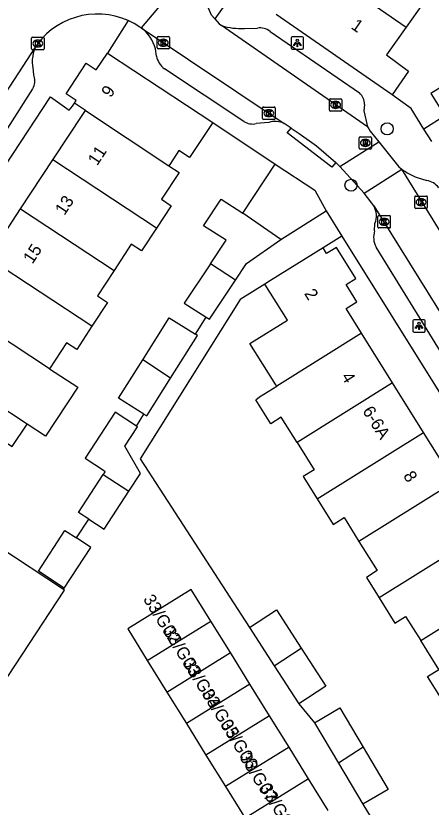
# Model space of a CAD drawing. Extents: x 159280 to 160375, y 384531 to 385872.
# Drawn here: x 159862 to 159895.6, y 385034.5 to 385098.5 of the extents above; entities that cross this region are included whole.
import ezdxf

# ---------------------------------------------------------------- set-up
doc = ezdxf.new("R2010")
doc.units = 0
for name, color, linetype in [('IMGEO_Boom', 7, 'Continuous'), ('IMGEO_Kolk', 7, 'Continuous'), ('IMGEO_Lichtpunt', 7, 'Continuous'), ('IMGEO_Muur', 7, 'Continuous'), ('IMGEO_Pand', 7, 'Continuous'), ('IMGEO_Pand_nummerreeks', 7, 'Continuous'), ('IMGEO_Rijbaan_lokaal_open', 7, 'Continuous'), ('IMGEO_Rioolput', 7, 'Continuous'), ('IMGEO_Voetpad_open', 7, 'Continuous')]:
    doc.layers.add(name, color=color, linetype=linetype)

msp = doc.modelspace()

# ---------------------------------------------------------------- linework, layer by layer
at = {"layer": 'IMGEO_Boom'}
for centre in [(159892.021, 385089.387), (159889.1, 385084.829)]:
    msp.add_circle(centre, 0.489, dxfattribs=at)
at = {"layer": 'IMGEO_Kolk'}
for p, q in [((159863.267, 385095.867), (159863.267, 385096.719)), ((159863.342, 385096.793), (159864.194, 385096.793)), ((159863.755, 385096.573), (159863.78, 385096.573)), ((159864.268, 385096.719), (159864.268, 385095.867)), ((159873.413, 385095.929), (159873.413, 385096.781)), ((159873.488, 385096.855), (159874.34, 385096.855)), ((159873.901, 385096.635), (159873.926, 385096.635)), ((159874.414, 385096.781), (159874.414, 385095.929)), ((159864.194, 385095.793), (159863.342, 385095.793)), ((159863.778, 385096.013), (159863.753, 385096.013)), ((159874.34, 385095.855), (159873.488, 385095.855)), ((159873.924, 385096.075), (159873.899, 385096.075)), ((159887.348, 385090.898), (159887.348, 385091.75)), ((159887.423, 385091.824), (159888.275, 385091.824)), ((159887.836, 385091.604), (159887.861, 385091.604)), ((159888.349, 385091.75), (159888.349, 385090.898)), ((159881.952, 385090.231), (159881.952, 385091.083)), ((159882.027, 385091.157), (159882.879, 385091.157)), ((159882.44, 385090.937), (159882.465, 385090.937)), ((159882.953, 385091.083), (159882.953, 385090.231)), ((159888.275, 385090.824), (159887.423, 385090.824)), ((159887.859, 385091.044), (159887.834, 385091.044)), ((159882.879, 385090.157), (159882.027, 385090.157)), ((159882.463, 385090.377), (159882.438, 385090.377)), ((159894.267, 385083.031), (159894.267, 385083.883)), ((159894.342, 385083.957), (159895.194, 385083.957)), ((159894.755, 385083.737), (159894.78, 385083.737)), ((159895.268, 385083.883), (159895.268, 385083.031)), ((159895.194, 385082.957), (159894.342, 385082.957)), ((159894.778, 385083.177), (159894.753, 385083.177)), ((159891.278, 385081.448), (159891.278, 385082.3)), ((159891.353, 385082.374), (159892.205, 385082.374)), ((159892.279, 385082.3), (159892.279, 385081.448)), ((159891.766, 385082.154), (159891.791, 385082.154)), ((159892.205, 385081.374), (159891.353, 385081.374)), ((159891.789, 385081.594), (159891.764, 385081.594))]:
    msp.add_line(p, q, dxfattribs=at)
for points in [[(159863.267, 385095.867), (159863.267, 385096.719)], [(159863.342, 385096.793), (159864.194, 385096.793)], [(159863.588, 385096.493), (159863.711, 385096.493), (159863.711, 385096.342), (159863.841, 385096.493), (159864.005, 385096.493), (159863.859, 385096.342), (159864.012, 385096.093), (159863.86, 385096.093), (159863.775, 385096.257), (159863.711, 385096.19), (159863.711, 385096.093), (159863.588, 385096.093), (159863.588, 385096.493)], [(159864.268, 385096.719), (159864.268, 385095.867)], [(159873.413, 385095.929), (159873.413, 385096.781)], [(159873.488, 385096.855), (159874.34, 385096.855)], [(159873.734, 385096.555), (159873.857, 385096.555), (159873.857, 385096.404), (159873.987, 385096.555), (159874.151, 385096.555), (159874.005, 385096.404), (159874.158, 385096.155), (159874.006, 385096.155), (159873.921, 385096.319), (159873.857, 385096.252), (159873.857, 385096.155), (159873.734, 385096.155), (159873.734, 385096.555)], [(159874.414, 385096.781), (159874.414, 385095.929)], [(159864.194, 385095.793), (159863.342, 385095.793)], [(159874.34, 385095.855), (159873.488, 385095.855)], [(159887.348, 385090.898), (159887.348, 385091.75)], [(159887.423, 385091.824), (159888.275, 385091.824)], [(159887.669, 385091.524), (159887.792, 385091.524), (159887.792, 385091.373), (159887.922, 385091.524), (159888.086, 385091.524), (159887.94, 385091.373), (159888.093, 385091.124), (159887.941, 385091.124), (159887.856, 385091.288), (159887.792, 385091.221), (159887.792, 385091.124), (159887.669, 385091.124), (159887.669, 385091.524)], [(159888.349, 385091.75), (159888.349, 385090.898)], [(159881.952, 385090.231), (159881.952, 385091.083)], [(159882.027, 385091.157), (159882.879, 385091.157)], [(159882.273, 385090.857), (159882.396, 385090.857), (159882.396, 385090.706), (159882.526, 385090.857), (159882.69, 385090.857), (159882.544, 385090.706), (159882.697, 385090.457), (159882.545, 385090.457), (159882.46, 385090.621), (159882.396, 385090.554), (159882.396, 385090.457), (159882.273, 385090.457), (159882.273, 385090.857)], [(159882.953, 385091.083), (159882.953, 385090.231)], [(159888.275, 385090.824), (159887.423, 385090.824)], [(159882.879, 385090.157), (159882.027, 385090.157)], [(159894.267, 385083.031), (159894.267, 385083.883)], [(159894.342, 385083.957), (159895.194, 385083.957)], [(159894.588, 385083.657), (159894.711, 385083.657), (159894.711, 385083.506), (159894.841, 385083.657), (159895.005, 385083.657), (159894.859, 385083.506), (159895.012, 385083.257), (159894.86, 385083.257), (159894.775, 385083.421), (159894.711, 385083.354), (159894.711, 385083.257), (159894.588, 385083.257), (159894.588, 385083.657)], [(159895.268, 385083.883), (159895.268, 385083.031)], [(159895.194, 385082.957), (159894.342, 385082.957)], [(159891.278, 385081.448), (159891.278, 385082.3)], [(159891.353, 385082.374), (159892.205, 385082.374)], [(159892.279, 385082.3), (159892.279, 385081.448)], [(159891.599, 385082.074), (159891.722, 385082.074), (159891.722, 385081.923), (159891.852, 385082.074), (159892.016, 385082.074), (159891.87, 385081.923), (159892.023, 385081.674), (159891.871, 385081.674), (159891.786, 385081.838), (159891.722, 385081.771), (159891.722, 385081.674), (159891.599, 385081.674), (159891.599, 385082.074)], [(159892.205, 385081.374), (159891.353, 385081.374)]]:
    msp.add_lwpolyline(points, dxfattribs=at)
for centre, start, end in [((159863.344, 385096.717), 91.55205, 178.44795), ((159863.344, 385096.717), 91.55205, 178.44795), ((159864.192, 385096.717), 1.55205, 88.44795), ((159864.192, 385096.717), 1.55205, 88.44795), ((159873.49, 385096.779), 91.55205, 178.44795), ((159873.49, 385096.779), 91.55205, 178.44795), ((159874.338, 385096.779), 1.55205, 88.44795), ((159874.338, 385096.779), 1.55205, 88.44795), ((159863.344, 385095.869), 181.55205, 268.44795), ((159863.344, 385095.869), 181.55205, 268.44795), ((159864.192, 385095.869), 271.55205, 358.44795), ((159864.192, 385095.869), 271.55205, 358.44795), ((159873.49, 385095.931), 181.55205, 268.44795), ((159873.49, 385095.931), 181.55205, 268.44795), ((159874.338, 385095.931), 271.55205, 358.44795), ((159874.338, 385095.931), 271.55205, 358.44795), ((159887.425, 385091.748), 91.55205, 178.44795), ((159887.425, 385091.748), 91.55205, 178.44795), ((159888.273, 385091.748), 1.55205, 88.44795), ((159888.273, 385091.748), 1.55205, 88.44795), ((159882.029, 385091.081), 91.55205, 178.44795), ((159882.029, 385091.081), 91.55205, 178.44795), ((159882.877, 385091.081), 1.55205, 88.44795), ((159882.877, 385091.081), 1.55205, 88.44795), ((159887.425, 385090.9), 181.55205, 268.44795), ((159887.425, 385090.9), 181.55205, 268.44795), ((159888.273, 385090.9), 271.55205, 358.44795), ((159888.273, 385090.9), 271.55205, 358.44795), ((159882.029, 385090.233), 181.55205, 268.44795), ((159882.029, 385090.233), 181.55205, 268.44795), ((159882.877, 385090.233), 271.55205, 358.44795), ((159882.877, 385090.233), 271.55205, 358.44795), ((159894.344, 385083.881), 91.55205, 178.44795), ((159894.344, 385083.881), 91.55205, 178.44795), ((159895.192, 385083.881), 1.55205, 88.44795), ((159895.192, 385083.881), 1.55205, 88.44795), ((159894.344, 385083.033), 181.55205, 268.44795), ((159894.344, 385083.033), 181.55205, 268.44795), ((159895.192, 385083.033), 271.55205, 358.44795), ((159895.192, 385083.033), 271.55205, 358.44795), ((159891.355, 385082.298), 91.55205, 178.44795), ((159891.355, 385082.298), 91.55205, 178.44795), ((159892.203, 385082.298), 1.55205, 88.44795), ((159892.203, 385082.298), 1.55205, 88.44795), ((159891.355, 385081.45), 181.55205, 268.44795), ((159891.355, 385081.45), 181.55205, 268.44795), ((159892.203, 385081.45), 271.55205, 358.44795), ((159892.203, 385081.45), 271.55205, 358.44795)]:
    msp.add_arc(centre, 0.0765, start, end, dxfattribs=at)
for centre, major_axis, ratio, start_param, end_param in [((159863.754, 385096.293), (-0.387, 0.002), 0.722429, 4.712389, 7.853982), ((159863.779, 385096.293), (-0.39, 0.002), 0.717154, 1.570796, 4.712389), ((159873.9, 385096.355), (-0.387, 0.002), 0.722429, 4.712389, 7.853982), ((159873.925, 385096.355), (-0.39, 0.002), 0.717154, 1.570796, 4.712389), ((159887.835, 385091.324), (-0.387, 0.002), 0.722429, 4.712389, 7.853982), ((159887.86, 385091.324), (-0.39, 0.002), 0.717154, 1.570796, 4.712389), ((159882.439, 385090.657), (-0.387, 0.002), 0.722429, 4.712389, 7.853982), ((159882.464, 385090.657), (-0.39, 0.002), 0.717154, 1.570796, 4.712389), ((159894.754, 385083.457), (-0.387, 0.002), 0.722429, 4.712389, 7.853982), ((159894.779, 385083.457), (-0.39, 0.002), 0.717154, 1.570796, 4.712389), ((159891.765, 385081.874), (-0.387, 0.002), 0.722429, 4.712389, 7.853982), ((159891.79, 385081.874), (-0.39, 0.002), 0.717154, 1.570796, 4.712389)]:
    msp.add_ellipse(centre, major_axis=major_axis, ratio=ratio, start_param=start_param, end_param=end_param, dxfattribs=at)
at = {"layer": 'IMGEO_Lichtpunt'}
for p, q in [((159884.257, 385096.742), (159884.257, 385095.935)), ((159884.257, 385096.742), (159884.257, 385095.935)), ((159885.159, 385096.837), (159884.351, 385096.837)), ((159885.159, 385096.837), (159884.351, 385096.837)), ((159885.253, 385095.935), (159885.253, 385096.742)), ((159885.253, 385095.935), (159885.253, 385096.742)), ((159884.351, 385095.841), (159885.159, 385095.841)), ((159884.351, 385095.841), (159885.159, 385095.841)), ((159894.104, 385073.859), (159894.104, 385073.052)), ((159894.104, 385073.859), (159894.104, 385073.052)), ((159895.006, 385073.954), (159894.198, 385073.954)), ((159895.006, 385073.954), (159894.198, 385073.954)), ((159895.1, 385073.052), (159895.1, 385073.859)), ((159895.1, 385073.052), (159895.1, 385073.859)), ((159894.198, 385072.958), (159895.006, 385072.958)), ((159894.198, 385072.958), (159895.006, 385072.958))]:
    msp.add_line(p, q, dxfattribs=at)
for points in [[(159884.631, 385096.406), (159884.67, 385096.378), (159884.482, 385096.116), (159884.444, 385096.143), (159884.631, 385096.406)], [(159884.843, 385096.378), (159884.881, 385096.405), (159885.068, 385096.143), (159885.029, 385096.115), (159884.843, 385096.378)], [(159884.733, 385096.358), (159884.78, 385096.358), (159884.78, 385096.036), (159884.733, 385096.036), (159884.733, 385096.358)], [(159894.478, 385073.523), (159894.517, 385073.495), (159894.329, 385073.233), (159894.291, 385073.26), (159894.478, 385073.523)], [(159894.58, 385073.475), (159894.627, 385073.475), (159894.627, 385073.153), (159894.58, 385073.153), (159894.58, 385073.475)], [(159894.69, 385073.495), (159894.728, 385073.522), (159894.915, 385073.26), (159894.876, 385073.232), (159894.69, 385073.495)]]:
    msp.add_lwpolyline(points, dxfattribs=at)
for centre in [(159884.756, 385096.54), (159894.603, 385073.657)]:
    msp.add_circle(centre, 0.0994, dxfattribs=at)
for centre, start, end in [((159884.351, 385096.742), 90, 180), ((159884.351, 385096.742), 90, 180), ((159885.159, 385096.742), 0, 90), ((159885.159, 385096.742), 0, 90), ((159884.351, 385095.935), 180, 270), ((159884.351, 385095.935), 180, 270), ((159885.159, 385095.935), 270, 0), ((159885.159, 385095.935), 270, 360), ((159894.198, 385073.859), 90, 180), ((159894.198, 385073.859), 90, 180), ((159895.006, 385073.859), 0, 90), ((159895.006, 385073.859), 0, 90), ((159894.198, 385073.052), 180, 270), ((159894.198, 385073.052), 180, 270), ((159895.006, 385073.052), 270, 0), ((159895.006, 385073.052), 270, 360)]:
    msp.add_arc(centre, 0.0946, start, end, dxfattribs=at)
at = {"layer": 'IMGEO_Muur'}
msp.add_lwpolyline([(159893.958, 385091.048), (159892.419, 385092.14)], dxfattribs=at)
at = {"layer": 'IMGEO_Pand'}
for points in [[(159884.822, 385103.654), (159893.562, 385097.624)], [(159895.564, 385102.314), (159894.063, 385100.145), (159894.923, 385099.549), (159893.562, 385097.624)], [(159892.419, 385092.14), (159883.045, 385098.629)], [(159893.562, 385097.624), (159891.98, 385095.388), (159893.751, 385094.064), (159892.419, 385092.14)], [(159866.721, 385091.454), (159866.868, 385091.678), (159866.05, 385092.216), (159867.679, 385094.69), (159868.498, 385094.15), (159869.401, 385095.52)], [(159869.401, 385095.52), (159877.92, 385089.911)], [(159898.609, 385094.142), (159895.56, 385092.241), (159896.688, 385090.431)], [(159867.61, 385090.869), (159866.721, 385091.454)], [(159864.981, 385086.876), (159867.461, 385090.643), (159867.61, 385090.869)], [(159867.61, 385090.869), (159874.376, 385086.411)], [(159877.92, 385089.911), (159876.044, 385087.063), (159875.18, 385087.633), (159874.495, 385086.592), (159874.376, 385086.411)], [(159862.369, 385082.909), (159864.981, 385086.876)], [(159873.361, 385081.36), (159864.981, 385086.876)], [(159874.376, 385086.411), (159875.197, 385085.87), (159873.766, 385083.696), (159874.556, 385083.176), (159873.361, 385081.36)], [(159880.354, 385082.569), (159882.977, 385086.545)], [(159882.977, 385086.545), (159886.159, 385084.445), (159887.093, 385082.754)], [(159877.726, 385078.487), (159878.991, 385080.382), (159877.166, 385081.552), (159878.597, 385083.696), (159880.354, 385082.569)], [(159859.758, 385078.944), (159862.369, 385082.909)], [(159862.369, 385082.909), (159869.929, 385077.934)], [(159883.422, 385080.451), (159880.354, 385082.569)], [(159883.422, 385080.451), (159887.093, 385082.754)], [(159873.361, 385081.36), (159872.145, 385079.514), (159871.325, 385080.054), (159869.929, 385077.934)], [(159879.75, 385077.154), (159880.648, 385078.5), (159883.422, 385080.451)], [(159886.834, 385079.767), (159882.594, 385077.118), (159882.137, 385076.832)], [(159889.956, 385072.859), (159888.705, 385074.86), (159889.575, 385075.404), (159888.696, 385076.809), (159889.478, 385077.298), (159887.917, 385079.795), (159887.125, 385079.301), (159886.834, 385079.767)], [(159868.14, 385073.426), (159859.758, 385078.944)], [(159877.726, 385078.487), (159875.6, 385075.3), (159877.372, 385074.164)], [(159879.75, 385077.154), (159877.726, 385078.487)], [(159869.929, 385077.934), (159868.583, 385075.891), (159869.406, 385075.349), (159868.14, 385073.426)], [(159877.372, 385074.164), (159877.64, 385073.992), (159879.75, 385077.154)], [(159883.088, 385068.573), (159883.016, 385068.688), (159880.922, 385072.039), (159883.95, 385073.931), (159882.137, 385076.832)], [(159864.717, 385069.993), (159857.146, 385074.977)], [(159872.253, 385070.718), (159874.403, 385074.096), (159876.511, 385072.783)], [(159868.14, 385073.426), (159866.91, 385071.557), (159866.098, 385072.091), (159864.717, 385069.993)], [(159874.502, 385069.238), (159876.681, 385072.677), (159876.511, 385072.783)], [(159889.956, 385072.859), (159883.088, 385068.573)], [(159892.459, 385068.853), (159889.956, 385072.859)], [(159862.891, 385065.51), (159854.535, 385071.01)], [(159872.344, 385066.33), (159870.282, 385067.622), (159872.253, 385070.718)], [(159874.502, 385069.238), (159872.253, 385070.718)], [(159864.717, 385069.993), (159866.996, 385068.493), (159864.385, 385064.527), (159862.891, 385065.51)], [(159872.344, 385066.33), (159872.57, 385066.188), (159874.502, 385069.238)], [(159884.73, 385064.031), (159883.458, 385066.066), (159882.603, 385065.531), (159881.388, 385067.474), (159881.7, 385067.706), (159883.088, 385068.573)], [(159892.459, 385068.853), (159884.73, 385064.031)], [(159894.962, 385064.848), (159892.459, 385068.853)], [(159871.736, 385065.36), (159870.03, 385066.483), (159867.583, 385062.766), (159869.146, 385061.737), (159869.197, 385061.65), (159869.064, 385061.446)], [(159859.445, 385062.1), (159860.865, 385064.235), (159861.693, 385063.69), (159862.891, 385065.51)], [(159871.128, 385060.087), (159872.062, 385061.52), (159870.807, 385063.729), (159871.837, 385065.293), (159871.736, 385065.36)], [(159886.356, 385059.478), (159894.962, 385064.848)], [(159897.466, 385060.841), (159894.962, 385064.848)], [(159884.73, 385064.031), (159886.111, 385061.821), (159885.234, 385061.273), (159886.356, 385059.478)], [(159867.884, 385057.816), (159867.051, 385058.359), (159869.064, 385061.446)], [(159869.064, 385061.446), (159871.128, 385060.087)], [(159897.466, 385060.841), (159889.74, 385056.02)], [(159867.884, 385057.816), (159869.122, 385057.009), (159871.128, 385060.087)], [(159886.356, 385059.478), (159887.653, 385057.404), (159888.532, 385057.953), (159889.74, 385056.02)], [(159865.899, 385052.253), (159863.812, 385053.63), (159865.955, 385056.919), (159866.886, 385056.304)], [(159899.969, 385056.836), (159891.372, 385051.471)], [(159865.899, 385052.253), (159868.042, 385055.541), (159866.886, 385056.304)], [(159860.705, 385044.294), (159855.324, 385047.844), (159860.494, 385055.679), (159865.835, 385052.155)], [(159889.74, 385056.02), (159891.214, 385053.662), (159890.343, 385053.118), (159891.372, 385051.471)], [(159894.738, 385048.003), (159902.473, 385052.829)], [(159860.705, 385044.294), (159860.767, 385044.253), (159865.937, 385052.088), (159865.835, 385052.155)], [(159877.761, 385049.585), (159876.18, 385052.137), (159871.04, 385048.952), (159872.621, 385046.4)], [(159891.372, 385051.471), (159892.655, 385049.419), (159893.516, 385049.958), (159894.738, 385048.003)], [(159880.878, 385049.064), (159883.066, 385050.482), (159885.069, 385047.391)], [(159872.621, 385046.4), (159877.761, 385049.585)], [(159879.342, 385047.034), (159877.761, 385049.585)], [(159880.878, 385049.064), (159882.88, 385045.974)], [(159896.329, 385043.428), (159895.28, 385045.106), (159896.192, 385045.676), (159894.738, 385048.003)], [(159882.88, 385045.974), (159885.069, 385047.391)], [(159885.069, 385047.391), (159887.063, 385044.313), (159884.874, 385042.895)], [(159874.202, 385043.849), (159879.342, 385047.034)], [(159880.923, 385044.482), (159879.342, 385047.034)], [(159872.621, 385046.4), (159874.202, 385043.849)], [(159882.88, 385045.974), (159884.874, 385042.895)], [(159880.923, 385044.482), (159875.783, 385041.297)], [(159882.504, 385041.931), (159880.923, 385044.482)], [(159874.202, 385043.849), (159875.783, 385041.297)], [(159886.151, 385041.353), (159888.183, 385042.561), (159890.075, 385039.377)], [(159882.504, 385041.931), (159877.364, 385038.746)], [(159884.085, 385039.379), (159882.504, 385041.931)], [(159886.151, 385041.353), (159888.09, 385038.091)], [(159875.783, 385041.297), (159877.364, 385038.746)], [(159884.085, 385039.379), (159878.945, 385036.194)], [(159885.666, 385036.828), (159884.085, 385039.379)], [(159890.075, 385039.377), (159888.09, 385038.091)], [(159890.075, 385039.377), (159892.096, 385035.977), (159890.065, 385034.77)], [(159877.364, 385038.746), (159878.945, 385036.194)], [(159888.09, 385038.091), (159890.065, 385034.77)], [(159885.666, 385036.828), (159880.526, 385033.643)], [(159887.247, 385034.276), (159885.666, 385036.828)], [(159878.945, 385036.194), (159880.526, 385033.643)]]:
    msp.add_lwpolyline(points, dxfattribs=at)
at = {"layer": 'IMGEO_Rijbaan_lokaal_open'}
for points in [[(159877.931, 385104.431), (159872.121, 385097.552)], [(159878.074, 385098.299), (159877.825, 385098.593), (159877.484, 385099.339)], [(159871.061, 385098.154), (159870.554, 385098.352), (159870.032, 385098.504), (159869.498, 385098.608), (159868.958, 385098.665), (159868.414, 385098.673), (159867.871, 385098.633), (159867.335, 385098.544), (159866.808, 385098.407), (159866.296, 385098.225), (159865.802, 385097.997), (159865.331, 385097.726), (159864.885, 385097.413), (159864.469, 385097.063), (159864.087, 385096.676), (159863.761, 385096.285), (159863.565, 385095.986)], [(159878.074, 385098.299), (159878.425, 385097.884), (159878.635, 385097.741)], [(159872.121, 385097.552), (159872.011, 385097.626), (159871.548, 385097.911), (159871.061, 385098.154)], [(159890.424, 385089.565), (159878.635, 385097.741)], [(159872.121, 385097.552), (159883.687, 385089.834)], [(159859.04, 385089.077), (159863.565, 385095.986)], [(159884.254, 385089.456), (159883.687, 385089.834)], [(159884.254, 385089.456), (159884.902, 385089.023), (159886.302, 385088.01), (159887.881, 385086.657)], [(159890.424, 385089.565), (159890.528, 385089.403), (159890.652, 385089.211), (159891.358, 385088.331)], [(159888.201, 385086.351), (159891.358, 385088.331)], [(159891.358, 385088.331), (159892.97, 385086.323), (159893.095, 385086.222), (159893.204, 385086.133)], [(159888.201, 385086.351), (159887.881, 385086.657)], [(159890.162, 385084.183), (159888.201, 385086.351)], [(159890.162, 385084.183), (159893.204, 385086.133)], [(159915.303, 385050.54), (159912.027, 385055.709), (159893.204, 385086.133)], [(159890.937, 385083.152), (159890.776, 385083.377), (159890.162, 385084.183)], [(159890.937, 385083.152), (159911.126, 385050.697)], [(159887.093, 385082.754), (159888.362, 385080.722)], [(159888.362, 385080.722), (159886.834, 385079.767)], [(159882.137, 385076.832), (159880.13, 385075.578), (159872.046, 385062.696), (159880.878, 385049.064)], [(159876.511, 385072.783), (159877.372, 385074.164)], [(159871.736, 385065.36), (159872.344, 385066.33)], [(159866.886, 385056.304), (159867.884, 385057.816)], [(159865.835, 385052.155), (159865.899, 385052.253)], [(159884.874, 385042.895), (159886.151, 385041.353)], [(159890.065, 385034.77), (159896.273, 385024.572)]]:
    msp.add_lwpolyline(points, dxfattribs=at)
at = {"layer": 'IMGEO_Rioolput'}
for p, q in [((159889.831, 385088.75), (159890.683, 385088.75)), ((159889.756, 385087.824), (159889.756, 385088.676)), ((159890.244, 385088.53), (159890.269, 385088.53)), ((159890.757, 385088.676), (159890.757, 385087.824)), ((159890.683, 385087.75), (159889.831, 385087.75)), ((159890.267, 385087.97), (159890.242, 385087.97))]:
    msp.add_line(p, q, dxfattribs=at)
for points in [[(159889.831, 385088.75), (159890.683, 385088.75)], [(159889.756, 385087.824), (159889.756, 385088.676)], [(159890.345, 385088.448), (159890.093, 385088.45), (159890.093, 385088.05)], [(159890.093, 385088.05), (159890.217, 385088.05), (159890.217, 385088.212), (159890.228, 385088.212)], [(159890.271, 385088.369), (159890.217, 385088.369), (159890.217, 385088.288)], [(159890.217, 385088.288), (159890.269, 385088.288)], [(159890.275, 385088.183), (159890.346, 385088.05), (159890.486, 385088.05), (159890.421, 385088.176)], [(159890.757, 385088.676), (159890.757, 385087.824)], [(159890.683, 385087.75), (159889.831, 385087.75)]]:
    msp.add_lwpolyline(points, dxfattribs=at)
for centre, radius, start, end in [((159889.833, 385088.674), 0.0765, 91.55205, 178.44795), ((159889.833, 385088.674), 0.0765, 91.55205, 178.44795), ((159890.681, 385088.674), 0.0765, 1.55205, 88.44795), ((159890.681, 385088.674), 0.0765, 1.55205, 88.44795), ((159890.227, 385088.159), 0.0533, 26.02933, 88.69889), ((159890.253, 385088.477), 0.19, 274.7715, 282.96867), ((159890.277, 385088.273), 0.0964, 77.00612, 93.18647), ((159890.291, 385088.33), 0.0378, 276.66336, 79.67722), ((159890.344, 385088.338), 0.109, 350.36119, 89.41601), ((159890.342, 385088.338), 0.112, 277.58423, 350.98172), ((159890.326, 385088.123), 0.108, 29.51342, 73.79051), ((159889.833, 385087.826), 0.0765, 181.55205, 268.44795), ((159889.833, 385087.826), 0.0765, 181.55205, 268.44795), ((159890.681, 385087.826), 0.0765, 271.55205, 358.44795), ((159890.681, 385087.826), 0.0765, 271.55205, 358.44795)]:
    msp.add_arc(centre, radius, start, end, dxfattribs=at)
for centre, major_axis, ratio, start_param, end_param in [((159890.243, 385088.25), (-0.387, 0.002), 0.722429, 4.712389, 7.853982), ((159890.268, 385088.25), (-0.39, 0.002), 0.717154, 1.570796, 4.712389)]:
    msp.add_ellipse(centre, major_axis=major_axis, ratio=ratio, start_param=start_param, end_param=end_param, dxfattribs=at)
at = {"layer": 'IMGEO_Voetpad_open'}
for points in [[(159881.14, 385102.564), (159878.074, 385098.299)], [(159871.061, 385098.154), (159869.401, 385095.52)], [(159880.47, 385097.499), (159881.524, 385097.545)], [(159882.555, 385097.274), (159889.781, 385092.29)], [(159863.565, 385095.986), (159863.471, 385095.749), (159863.399, 385095.505), (159863.349, 385095.256), (159863.321, 385095.002), (159863.316, 385094.748), (159863.334, 385094.494), (159863.356, 385094.34), (159863.424, 385093.756), (159863.455, 385093.647), (159863.48, 385093.518), (159863.493, 385093.388), (159863.495, 385093.256), (159863.485, 385093.125), (159863.464, 385092.995), (159863.431, 385092.868), (159863.386, 385092.744), (159863.331, 385092.625), (159861.312, 385089.445)], [(159873.353, 385095.258), (159873.272, 385095.854)], [(159880.43, 385089.98), (159874.009, 385094.247)], [(159833.719, 385044.747), (159864.782, 385091.975), (159866.293, 385090.902), (159866.572, 385091.228), (159866.721, 385091.454)], [(159894.998, 385089.378), (159893.958, 385091.048), (159892.419, 385092.14)], [(159890.195, 385091.366), (159890.136, 385090.845), (159890.424, 385089.565)], [(159896.688, 385090.431), (159894.998, 385089.378)], [(159877.92, 385089.911), (159882.977, 385086.545)], [(159882.449, 385089.907), (159881.434, 385089.81)], [(159887.881, 385086.657), (159887.546, 385086.286), (159883.947, 385089.059), (159884.254, 385089.456)], [(159895.629, 385088.366), (159894.998, 385089.378)], [(159894.458, 385085.456), (159895.222, 385085.208)], [(159891.001, 385081.136), (159891.034, 385081.746)], [(159888.362, 385080.722), (159936.519, 385003.628), (159934.035, 385000), (159926.157, 384988.496)], [(159908.159, 385052.253), (159891.126, 385079.816)]]:
    msp.add_lwpolyline(points, dxfattribs=at)
for centre, radius, start, end in [((159880.298, 385103.273), 5.777, 253.26905, 271.70531), ((159870.499, 385095.213), 2.846, 13.00864, 55.25462), ((159881.694, 385096.095), 1.46, 53.85916, 96.68654), ((159875.086, 385095.664), 1.78, 193.18708, 232.76897), ((159889.024, 385091.396), 1.171, 358.53033, 49.73939), ((159881.151, 385091.188), 1.407, 239.17489, 281.60446), ((159882.971, 385088.224), 1.762, 66.01999, 107.23081), ((159896.009, 385089.83), 4.641, 232.80425, 250.46898), ((159894.994, 385083.722), 1.503, 37.24953, 81.29366), ((159889.584, 385082.352), 1.571, 337.30267, 30.5905), ((159892.668, 385080.628), 1.742, 163.04588, 207.77333)]:
    msp.add_arc(centre, radius, start, end, dxfattribs=at)

# ---------------------------------------------------------------- texts
at = {"layer": 'IMGEO_Pand_nummerreeks'}
for s, rotation, p in [('1', 325.30771, (159889.034, 385097.548)), ('9', 56.63688, (159869.663, 385091.852)), ('11', 56.63688, (159868.566, 385086.356)), ('13', 56.63923, (159865.917, 385082.333)), ('15', 56.63923, (159863.331, 385078.405)), ('2', 302.13699, (159885.28, 385076.075)), ('4', 302.00521, (159888.28, 385069.351)), ('6-6A', 302.03786, (159889.989, 385066.583)), ('8', 302.00316, (159893.289, 385061.337)), ('33/G02', 301.74019, (159872.253, 385051.359)), ('33/G03', 301.74019, (159873.867, 385048.749)), ('33/G04', 301.74019, (159875.478, 385046.145)), ('33/G05', 301.74019, (159876.982, 385043.728)), ('33/G06', 301.74019, (159878.486, 385041.231)), ('33/G07', 301.74019, (159880.043, 385038.573)), ('33/G08', 301.74019, (159881.682, 385036.074))]:
    msp.add_text(s, height=1, rotation=rotation, dxfattribs=at).set_placement(p)

doc.saveas('drawing.dxf')
